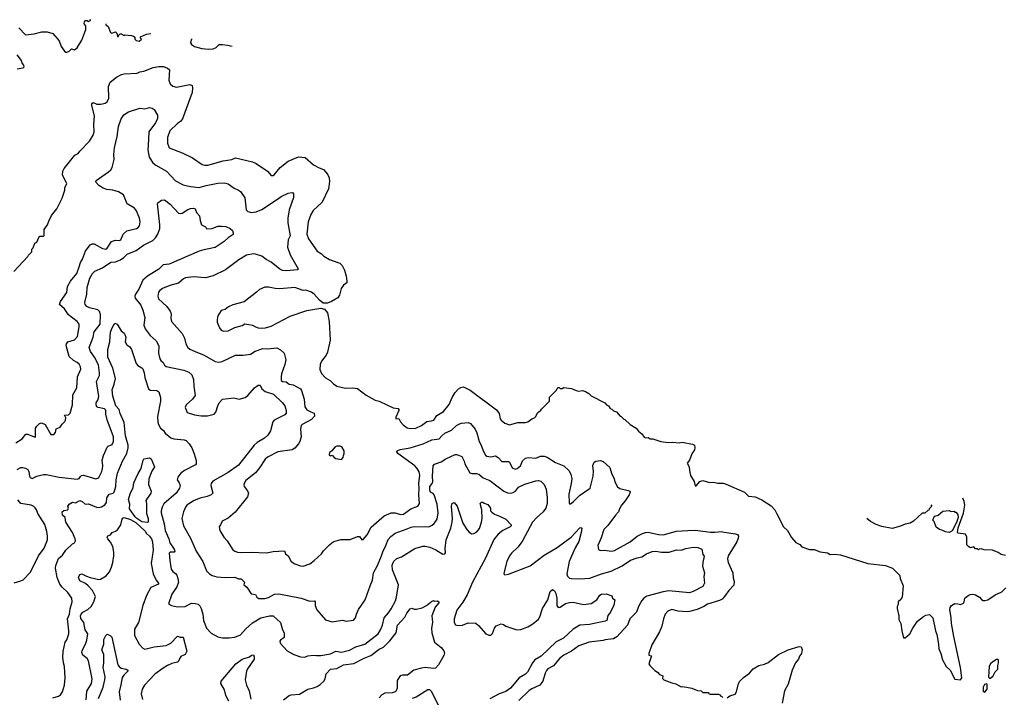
# Model space of a CAD drawing. Extents: x 1678759 to 1859541, y 384609 to 522867.
# Tile 450 of 466: x 1799142 to 1809641, y 511067 to 518291. Entities that reach past the tile are written whole.
import ezdxf

# ---------------------------------------------------------------- set-up
doc = ezdxf.new("R2010")
doc.units = 0

msp = doc.modelspace()

# ---------------------------------------------------------------- linework, layer by layer
at = {"layer": '0CON20XD'}
for points in [[(1799133, 518203), (1799205, 518129), (1799295, 518141), (1799378, 518162), (1799435, 518161), (1799495, 518143), (1799563, 518065), (1799583, 518005), (1799620, 517955), (1799635, 517943), (1799646, 517944), (1799665, 517952), (1799695, 517980), (1799725, 517968), (1799755, 517990), (1799806, 518074), (1799849, 518185), (1799847, 518227), (1799830, 518245), (1799833, 518267), (1799845, 518282), (1799862, 518282), (1799875, 518270), (1799900, 518285), (1799892, 518291)], [(1800060, 518245), (1800060, 518235), (1800085, 518220), (1800110, 518155), (1800125, 518148), (1800165, 518160), (1800177, 518147), (1800185, 518110), (1800195, 518110), (1800200, 518125), (1800215, 518140), (1800225, 518140), (1800255, 518122), (1800265, 518128), (1800335, 518122), (1800357, 518117), (1800370, 518105), (1800370, 518085), (1800385, 518070), (1800415, 518062), (1800440, 518085), (1800430, 518095), (1800432, 518108), (1800494, 518136), (1800540, 518144)], [(1800983, 518084), (1800972, 518075), (1800963, 518045), (1800976, 518026), (1801005, 518006), (1801084, 517984), (1801155, 517976), (1801205, 517981), (1801236, 517994), (1801270, 518025), (1801305, 518027), (1801359, 518019), (1801407, 518007), (1801408, 518007)], [(1799111, 517915), (1799158, 517855), (1799169, 517825), (1799184, 517805), (1799186, 517785), (1799175, 517775), (1799116, 517765)], [(1799080, 515605), (1799230, 515765), (1799235, 515780), (1799270, 515815), (1799270, 515845), (1799285, 515860), (1799305, 515910), (1799325, 515920), (1799345, 515970), (1799358, 515982), (1799395, 515982), (1799405, 515990), (1799402, 516055), (1799440, 516105), (1799452, 516142), (1799482, 516205), (1799537, 516273), (1799595, 516390), (1799622, 516475), (1799623, 516497), (1799646, 516544), (1799600, 516635), (1799604, 516676), (1799618, 516705), (1799715, 516830), (1799730, 516845), (1799766, 516864), (1799785, 516890), (1799888, 516995), (1799925, 517060), (1799936, 517095), (1799932, 517175), (1799941, 517265), (1799911, 517375), (1799911, 517399), (1799925, 517409), (1799965, 517391), (1800008, 517392), (1800055, 517402), (1800074, 517415), (1800094, 517455), (1800089, 517579), (1800107, 517625), (1800175, 517677), (1800229, 517705), (1800258, 517712), (1800395, 517721), (1800425, 517735), (1800465, 517742), (1800565, 517780), (1800625, 517791), (1800675, 517791), (1800720, 517775), (1800740, 517755), (1800731, 517645), (1800747, 517607), (1800775, 517581), (1800815, 517572), (1800955, 517601), (1800981, 517591), (1800986, 517565), (1800981, 517515), (1800878, 517235), (1800856, 517205), (1800824, 517185), (1800744, 517105), (1800717, 517035), (1800719, 516975), (1800735, 516924), (1800875, 516872), (1800985, 516819), (1801087, 516747), (1801115, 516740), (1801149, 516741), (1801313, 516785), (1801405, 516802), (1801445, 516817), (1801625, 516774), (1801665, 516759), (1801785, 516675), (1801825, 516630), (1801845, 516630), (1801855, 516637), (1801919, 516715), (1802005, 516783), (1802115, 516828), (1802185, 516823), (1802276, 516745), (1802335, 516711), (1802383, 516693), (1802424, 516645), (1802442, 516605), (1802444, 516565), (1802435, 516488), (1802366, 516345), (1802273, 516257), (1802248, 516215), (1802217, 516135), (1802205, 516005), (1802222, 515955), (1802315, 515825), (1802359, 515795), (1802385, 515769), (1802445, 515735), (1802556, 515696), (1802580, 515670), (1802605, 515622), (1802624, 515555), (1802632, 515505), (1802629, 515485), (1802595, 515460), (1802569, 515425), (1802554, 515355), (1802535, 515326), (1802468, 515285), (1802425, 515269), (1802380, 515270), (1802340, 515300), (1802284, 515365), (1802255, 515386), (1802195, 515406), (1802165, 515404), (1802076, 515436), (1801915, 515421), (1801865, 515424), (1801795, 515441), (1801755, 515440), (1801698, 515415), (1801667, 515385), (1801535, 515284), (1801415, 515251), (1801369, 515231), (1801335, 515202), (1801290, 515190), (1801254, 515135), (1801247, 515095), (1801249, 515065), (1801274, 515005), (1801292, 514982), (1801315, 514970), (1801365, 514974), (1801435, 515009), (1801515, 515032), (1801542, 515048), (1801585, 515042), (1801625, 515035), (1801655, 515015), (1801685, 515006), (1801725, 515001), (1801765, 515006), (1801825, 515023), (1802025, 515130), (1802205, 515191), (1802355, 515214), (1802394, 515204), (1802426, 515166), (1802442, 515075), (1802453, 514875), (1802426, 514745), (1802411, 514715), (1802359, 514651), (1802346, 514614), (1802342, 514562), (1802359, 514519), (1802403, 514473), (1802454, 514445), (1802488, 514408), (1802525, 514385)], [(1799595, 513980), (1799623, 514007), (1799629, 514021), (1799633, 514045), (1799620, 514075), (1799662, 514078), (1799682, 514098), (1799707, 514185), (1799708, 514292), (1799751, 514365), (1799758, 514485), (1799794, 514565), (1799790, 514590), (1799775, 514618), (1799756, 514636), (1799715, 514657), (1799671, 514701), (1799639, 514819), (1799640, 514835), (1799656, 514855), (1799725, 514879), (1799757, 514913), (1799776, 515015), (1799776, 515046), (1799755, 515075), (1799664, 515144), (1799619, 515209), (1799568, 515255), (1799578, 515285), (1799646, 515384), (1799651, 515445), (1799685, 515505), (1799750, 515585), (1799778, 515655), (1799789, 515701), (1799811, 515739), (1799845, 515825), (1799895, 515890), (1799915, 515901), (1799935, 515903), (1800025, 515851), (1800060, 515845), (1800075, 515856), (1800121, 515925), (1800165, 515942), (1800205, 515937), (1800222, 515945), (1800245, 516005), (1800285, 516041), (1800387, 516065), (1800406, 516075), (1800420, 516095), (1800426, 516135), (1800421, 516175), (1800388, 516255), (1800365, 516282), (1800289, 516329), (1800248, 516425), (1800195, 516455), (1800135, 516473), (1800071, 516481), (1800034, 516494), (1799985, 516524), (1799956, 516555), (1799954, 516565), (1799959, 516575), (1800091, 516669), (1800115, 516691), (1800129, 516715), (1800148, 516802), (1800145, 516855), (1800152, 516925), (1800183, 517045), (1800196, 517154), (1800226, 517234), (1800254, 517275), (1800303, 517307), (1800424, 517346), (1800478, 517342), (1800526, 517356), (1800555, 517349), (1800576, 517335), (1800613, 517273), (1800613, 517237), (1800589, 517191), (1800519, 517095), (1800511, 516951), (1800509, 516905), (1800524, 516825), (1800562, 516765), (1800595, 516739), (1800706, 516675), (1800805, 516572), (1800885, 516530), (1800965, 516512), (1801055, 516503), (1801132, 516525), (1801255, 516547), (1801321, 516551), (1801365, 516540), (1801428, 516495), (1801475, 516473), (1801495, 516458), (1801542, 516392), (1801556, 516265), (1801576, 516246), (1801614, 516234), (1801665, 516241), (1801725, 516266), (1801881, 516369), (1801930, 516405), (1802005, 516442), (1802045, 516449), (1802056, 516446), (1802062, 516435), (1802061, 516395), (1802017, 516265), (1802003, 516175), (1802003, 516125), (1802026, 515985), (1802006, 515944), (1801997, 515867), (1802025, 515783), (1802112, 515635), (1802108, 515625), (1801985, 515613), (1801945, 515617), (1801915, 515632), (1801825, 515706), (1801770, 515735), (1801725, 515770), (1801655, 515792), (1801635, 515796), (1801561, 515779), (1801478, 515732), (1801336, 515625), (1801205, 515559), (1801125, 515540), (1800995, 515549), (1800911, 515539), (1800890, 515530), (1800837, 515483), (1800745, 515459), (1800666, 515425), (1800638, 515405), (1800623, 515385), (1800614, 515345), (1800622, 515315), (1800713, 515235), (1800748, 515185), (1800759, 515155), (1800753, 515105), (1800762, 515072), (1800873, 514945), (1800899, 514895), (1800914, 514835), (1800936, 514795), (1800958, 514778), (1801015, 514755), (1801111, 514715), (1801225, 514648), (1801265, 514640), (1801302, 514648), (1801445, 514714), (1801525, 514714), (1801605, 514727), (1801652, 514758), (1801735, 514784), (1801785, 514782), (1801885, 514792), (1801925, 514772), (1801962, 514735), (1801980, 514665), (1801970, 514615), (1801933, 514515), (1801929, 514485), (1801932, 514445), (1801945, 514435), (1801985, 514429), (1802015, 514405), (1802059, 514399), (1802135, 514357), (1802147, 514337), (1802177, 514245), (1802184, 514165), (1802205, 514133), (1802245, 514112), (1802281, 514095), (1802286, 514065), (1802255, 514030), (1802155, 513977), (1802142, 513965), (1802136, 513926), (1802144, 513845), (1802130, 513795), (1802115, 513769), (1802075, 513722), (1802047, 513705), (1801895, 513685), (1801785, 513627), (1801759, 513605), (1801701, 513515), (1801655, 513460), (1801555, 513378), (1801538, 513355), (1801532, 513335), (1801536, 513315), (1801570, 513270), (1801581, 513245), (1801572, 513205), (1801440, 513040), (1801365, 512977), (1801302, 512945), (1801283, 512907), (1801268, 512885), (1801278, 512845), (1801318, 512775), (1801354, 512735), (1801415, 512641), (1801435, 512626), (1801465, 512614), (1801495, 512611), (1801615, 512616), (1801775, 512607), (1801845, 512622), (1801965, 512628), (1801977, 512595), (1802006, 512576), (1802038, 512515), (1802075, 512491), (1802135, 512469), (1802165, 512464), (1802235, 512489), (1802284, 512526), (1802362, 512598), (1802382, 512628), (1802447, 512693), (1802470, 512715), (1802493, 512727), (1802565, 512748), (1802665, 512748), (1802745, 512782), (1802765, 512782), (1802790, 512745), (1802805, 512748), (1802849, 512801), (1802889, 512881), (1802974, 512955), (1803027, 513003), (1803105, 513034), (1803145, 513033), (1803204, 513016), (1803235, 513020), (1803312, 513078), (1803386, 513104), (1803406, 513134), (1803397, 513225), (1803403, 513295), (1803398, 513345), (1803408, 513435), (1803401, 513471), (1803382, 513505), (1803356, 513536), (1803174, 513665), (1803162, 513685), (1803166, 513694), (1803201, 513709), (1803305, 513725), (1803445, 513768), (1803538, 513812), (1803615, 513821), (1803643, 513855), (1803675, 513884), (1803745, 513914), (1803800, 513965), (1803825, 513980), (1803855, 513991), (1803926, 513996), (1803951, 513985), (1803998, 513925), (1804016, 513885), (1804040, 513795), (1804062, 513755), (1804083, 513695), (1804110, 513650), (1804125, 513637), (1804165, 513632), (1804215, 513640), (1804244, 513624), (1804285, 513582), (1804355, 513581), (1804365, 513574), (1804395, 513514), (1804425, 513498), (1804447, 513505), (1804484, 513535), (1804505, 513588), (1804536, 513615), (1804565, 513623), (1804645, 513618), (1804695, 513638), (1804735, 513638), (1804768, 513628), (1804855, 513569), (1804944, 513535), (1804996, 513485), (1805019, 513445), (1805029, 513395), (1805023, 513347), (1804996, 513234), (1805001, 513141), (1805005, 513130), (1805015, 513130), (1805045, 513151), (1805112, 513218), (1805224, 513295), (1805257, 513423), (1805262, 513475), (1805252, 513538), (1805267, 513575), (1805285, 513584), (1805335, 513592), (1805365, 513581), (1805436, 513516), (1805453, 513455), (1805482, 513395), (1805487, 513365), (1805515, 513312), (1805542, 513292), (1805631, 513271), (1805648, 513265), (1805653, 513255), (1805642, 513225), (1805600, 513160), (1805561, 513115), (1805538, 513075), (1805529, 513045), (1805495, 513010), (1805413, 512897), (1805371, 512855), (1805344, 512766), (1805306, 512685), (1805313, 512643), (1805335, 512631), (1805375, 512636), (1805455, 512626), (1805485, 512631), (1805650, 512725), (1805725, 512784), (1805785, 512814), (1805817, 512823), (1805845, 512826), (1805955, 512802), (1806005, 512801), (1806145, 512837), (1806265, 512845), (1806345, 512849), (1806507, 512827), (1806555, 512826), (1806625, 512836), (1806655, 512827), (1806775, 512811), (1806795, 512802), (1806806, 512786), (1806805, 512762), (1806788, 512725), (1806697, 512575), (1806690, 512545), (1806696, 512505), (1806746, 512395), (1806750, 512340), (1806761, 512301), (1806756, 512264), (1806703, 512205), (1806659, 512141), (1806632, 512115), (1806605, 512100), (1806475, 512060), (1806436, 512035), (1806365, 512004), (1806285, 511981), (1806255, 511977), (1806165, 511984), (1806095, 512004), (1806054, 511986), (1806026, 511954), (1806006, 511905), (1805990, 511825), (1805966, 511765), (1805884, 511625), (1805850, 511535), (1805850, 511515), (1805878, 511508), (1805850, 511425), (1805862, 511405), (1805914, 511354), (1805942, 511335), (1805965, 511310), (1806000, 511295), (1805998, 511268), (1806010, 511255), (1806095, 511220), (1806140, 511210), (1806195, 511180), (1806215, 511182), (1806310, 511165), (1806371, 511141), (1806410, 511135), (1806425, 511120), (1806487, 511117), (1806490, 511105), (1806505, 511100), (1806595, 511100), (1806610, 511095), (1806612, 511082), (1806625, 511080), (1806640, 511065)], [(1799790, 513420), (1799800, 513430), (1799823, 513437), (1799955, 513398), (1799975, 513403), (1799985, 513412), (1800019, 513475), (1800027, 513505), (1800030, 513535), (1800021, 513595), (1800037, 513645), (1800076, 513734), (1800085, 513743), (1800129, 513761), (1800144, 513795), (1800142, 513845), (1800075, 514025), (1800061, 514085), (1800060, 514130), (1800045, 514143), (1799979, 514155), (1799966, 514165), (1799956, 514185), (1799957, 514205), (1799975, 514235), (1799985, 514275), (1799961, 514435), (1799992, 514498), (1799995, 514525), (1799982, 514612), (1799939, 514695), (1799896, 514755), (1799884, 514795), (1799927, 514905), (1799938, 514965), (1800000, 515045), (1800005, 515145), (1799997, 515175), (1799977, 515197), (1799885, 515220), (1799858, 515235), (1799842, 515255), (1799837, 515275), (1799858, 515365), (1799863, 515435), (1799889, 515535), (1799918, 515585), (1799945, 515611), (1800025, 515645), (1800115, 515705), (1800165, 515709), (1800218, 515732), (1800253, 515757), (1800287, 515793), (1800385, 515831), (1800464, 515886), (1800562, 515938), (1800591, 515965), (1800616, 516005), (1800635, 516065), (1800637, 516105), (1800611, 516329), (1800615, 516340), (1800655, 516368), (1800685, 516372), (1800746, 516325), (1800835, 516229), (1800855, 516224), (1800875, 516229), (1800935, 516269), (1800965, 516279), (1800995, 516280), (1801013, 516273), (1801027, 516235), (1801060, 516200), (1801065, 516150), (1801082, 516105), (1801123, 516083), (1801135, 516060), (1801195, 516064), (1801255, 516088), (1801295, 516091), (1801342, 516085), (1801385, 516066), (1801410, 516045), (1801419, 516019), (1801418, 516002), (1801364, 515966), (1801324, 515925), (1801226, 515864), (1801143, 515843), (1801105, 515838), (1801055, 515822), (1800735, 515686), (1800671, 515679), (1800625, 515631), (1800504, 515555), (1800456, 515515), (1800413, 515417), (1800376, 515364), (1800371, 515345), (1800375, 515323), (1800435, 515249), (1800456, 515195), (1800476, 515115), (1800466, 515035), (1800482, 514995), (1800533, 514923), (1800598, 514868), (1800627, 514815), (1800621, 514735), (1800636, 514676), (1800646, 514656), (1800671, 514635), (1800687, 514607), (1800703, 514595), (1800893, 514553), (1800945, 514534), (1800978, 514505), (1800996, 514455), (1800998, 514385), (1801013, 514285), (1800986, 514245), (1800919, 514185), (1800906, 514155), (1800927, 514105), (1801005, 514077), (1801078, 514068), (1801145, 514069), (1801215, 514086), (1801235, 514108), (1801254, 514175), (1801269, 514205), (1801306, 514244), (1801425, 514260), (1801484, 514244), (1801545, 514262), (1801575, 514286), (1801645, 514366), (1801685, 514396), (1801706, 514395), (1801725, 514355), (1801759, 514329), (1801848, 514298), (1801941, 514211), (1801969, 514175), (1801985, 514125), (1801985, 514095), (1801970, 514080), (1801855, 514021), (1801842, 514005), (1801815, 513907), (1801788, 513862), (1801751, 513829), (1801675, 513783), (1801641, 513755), (1801475, 513543), (1801365, 513463), (1801200, 513370), (1801183, 513347), (1801180, 513325), (1801202, 513245), (1801185, 513225), (1801141, 513209), (1801065, 513190), (1801004, 513166), (1800925, 513114), (1800909, 513095), (1800888, 513045), (1800872, 512975), (1800888, 512895), (1800965, 512765), (1801024, 512624), (1801096, 512515), (1801136, 512415), (1801166, 512385), (1801195, 512367), (1801245, 512353), (1801335, 512344), (1801437, 512347), (1801475, 512331), (1801505, 512329), (1801538, 512295), (1801534, 512265), (1801563, 512243), (1801612, 512172), (1801655, 512164), (1801670, 512135), (1801692, 512122), (1801755, 512121), (1801795, 512130), (1801860, 512165), (1801905, 512171), (1802144, 512124), (1802235, 512092), (1802285, 512094), (1802292, 512085), (1802294, 512045), (1802310, 512000), (1802404, 511894), (1802475, 511872), (1802585, 511889), (1802625, 511880), (1802700, 511890), (1802723, 511915), (1802733, 511955), (1802756, 512004), (1802826, 512105), (1802878, 512255), (1802904, 512315), (1802916, 512395), (1802958, 512472), (1803002, 512575), (1803013, 512617), (1803048, 512685), (1803071, 512749), (1803098, 512782), (1803145, 512817), (1803265, 512858), (1803315, 512882), (1803347, 512887), (1803505, 512886), (1803539, 512901), (1803561, 512919), (1803593, 512967), (1803605, 513035), (1803593, 513125), (1803562, 513225), (1803550, 513240), (1803523, 513255), (1803516, 513275), (1803515, 513315), (1803542, 513345), (1803549, 513365), (1803543, 513425), (1803551, 513535), (1803565, 513551), (1803635, 513578), (1803685, 513609), (1803785, 513654), (1803804, 513654), (1803856, 513635), (1803883, 513585), (1803890, 513555), (1803941, 513461), (1803963, 513453), (1804015, 513454), (1804039, 513445), (1804086, 513406), (1804155, 513379), (1804306, 513266), (1804345, 513248), (1804375, 513242), (1804405, 513249), (1804430, 513265), (1804462, 513308), (1804529, 513341), (1804645, 513374), (1804675, 513378), (1804700, 513370), (1804736, 513336), (1804756, 513285), (1804768, 513198), (1804765, 513135), (1804753, 513085), (1804725, 513043), (1804655, 512984), (1804611, 512935), (1804532, 512788), (1804501, 512729), (1804455, 512666), (1804386, 512605), (1804365, 512575), (1804336, 512515), (1804307, 512405), (1804303, 512383), (1804315, 512372), (1804355, 512380), (1804585, 512469), (1804736, 512584), (1804875, 512663), (1805024, 512776), (1805115, 512874), (1805125, 512878), (1805135, 512870), (1805131, 512825), (1805105, 512729), (1805065, 512661), (1805002, 512515), (1804975, 512385), (1804985, 512360), (1805005, 512339), (1805025, 512333), (1805115, 512330), (1805223, 512337), (1805345, 512382), (1805449, 512411), (1805565, 512468), (1805655, 512528), (1805725, 512553), (1805775, 512564), (1805825, 512597), (1805885, 512622), (1805924, 512624), (1805985, 512613), (1806067, 512613), (1806145, 512639), (1806195, 512637), (1806245, 512653), (1806325, 512668), (1806373, 512663), (1806417, 512645), (1806428, 512588), (1806442, 512572), (1806426, 512505), (1806423, 512465), (1806446, 512395), (1806439, 512355), (1806443, 512285), (1806425, 512250), (1806325, 512195), (1806285, 512182), (1806065, 512202), (1806005, 512192), (1805830, 512145), (1805798, 512125), (1805775, 512098), (1805741, 512035), (1805719, 511975), (1805648, 511902), (1805624, 511835), (1805508, 511712), (1805475, 511692), (1805385, 511681), (1805365, 511672), (1805215, 511656), (1805104, 511616), (1805025, 511559), (1804944, 511515), (1804900, 511480), (1804836, 511404), (1804775, 511370), (1804758, 511352), (1804745, 511325), (1804721, 511239), (1804687, 511195), (1804605, 511159), (1804575, 511139), (1804465, 511033)], [(1799495, 511061), (1799555, 511080), (1799578, 511095), (1799600, 511125), (1799620, 511195), (1799627, 511275), (1799619, 511395), (1799608, 511435), (1799602, 511495), (1799606, 511555), (1799626, 511654), (1799645, 511680), (1799666, 511745), (1799668, 511775), (1799651, 511905), (1799674, 511955), (1799681, 512011), (1799701, 512085), (1799697, 512125), (1799655, 512185), (1799595, 512241), (1799572, 512272), (1799543, 512343), (1799525, 512445), (1799526, 512474), (1799555, 512547), (1799598, 512582), (1799635, 512635), (1799705, 512703), (1799727, 512715), (1799738, 512735), (1799735, 512758), (1799704, 512825), (1799635, 512935), (1799627, 512985), (1799600, 513010), (1799596, 513045), (1799613, 513057), (1799656, 513065), (1799662, 513085), (1799656, 513105), (1799669, 513125), (1799705, 513147), (1799738, 513142), (1799785, 513164), (1799809, 513155), (1799840, 513125), (1799875, 513128), (1799963, 513093), (1799985, 513091), (1800015, 513099), (1800050, 513120), (1800069, 513145), (1800071, 513195), (1800095, 513234), (1800138, 513242), (1800150, 513255), (1800167, 513315), (1800172, 513385), (1800186, 513455), (1800237, 513585), (1800285, 513665), (1800299, 513725), (1800298, 513755), (1800270, 513855), (1800255, 513995), (1800214, 514094), (1800203, 514135), (1800168, 514175), (1800136, 514276), (1800129, 514345), (1800151, 514405), (1800163, 514465), (1800134, 514576), (1800082, 514695), (1800082, 514775), (1800102, 514855), (1800112, 514958), (1800127, 515005), (1800156, 515054), (1800181, 515045), (1800223, 514973), (1800255, 514949), (1800264, 514934), (1800273, 514905), (1800268, 514855), (1800286, 514826), (1800315, 514804), (1800336, 514776), (1800386, 514625), (1800403, 514603), (1800445, 514580), (1800455, 514569), (1800469, 514525), (1800476, 514475), (1800517, 514357), (1800535, 514340), (1800605, 514339), (1800627, 514325), (1800643, 514265), (1800645, 514225), (1800612, 514062), (1800615, 514000), (1800622, 513975), (1800645, 513938), (1800675, 513912), (1800695, 513882), (1800755, 513834), (1800785, 513824), (1800895, 513813), (1800916, 513805), (1800951, 513771), (1800977, 513727), (1801003, 513663), (1801023, 513593), (1801024, 513556), (1801016, 513545), (1800898, 513485), (1800861, 513455), (1800830, 513415), (1800821, 513385), (1800844, 513354), (1800854, 513325), (1800845, 513297), (1800811, 513245), (1800681, 513129), (1800662, 513095), (1800650, 513055), (1800651, 513035), (1800684, 512915), (1800694, 512845), (1800733, 512755), (1800744, 512715), (1800790, 512645), (1800796, 512625), (1800788, 512615), (1800747, 512613), (1800737, 512603), (1800742, 512525), (1800757, 512435), (1800775, 512407), (1800805, 512387), (1800818, 512368), (1800830, 512335), (1800835, 512295), (1800817, 512245), (1800764, 512165), (1800728, 512065), (1800760, 512045), (1800825, 512030), (1800908, 512035), (1800975, 512070), (1801015, 512069), (1801045, 512059), (1801063, 512043), (1801079, 512015), (1801096, 511955), (1801101, 511885), (1801136, 511806), (1801185, 511752), (1801255, 511712), (1801305, 511700), (1801375, 511700), (1801435, 511710), (1801495, 511734), (1801552, 511798), (1801625, 511861), (1801715, 511915), (1801805, 511936), (1801845, 511937), (1801925, 511866), (1801946, 511785), (1801962, 511755), (1801964, 511706), (1801925, 511678), (1801917, 511665), (1801918, 511645), (1801995, 511562), (1802065, 511523), (1802135, 511497), (1802184, 511496), (1802215, 511510), (1802275, 511518), (1802308, 511512), (1802355, 511514), (1802455, 511531), (1802515, 511558), (1802575, 511550), (1802659, 511571), (1802725, 511604), (1802822, 511635), (1802965, 511745), (1802990, 511785), (1803010, 511835), (1803029, 511915), (1803075, 511966), (1803105, 512010), (1803148, 512095), (1803161, 512135), (1803183, 512265), (1803116, 512425), (1803113, 512475), (1803131, 512519), (1803162, 512548), (1803214, 512566), (1803355, 512653), (1803441, 512679), (1803465, 512679), (1803515, 512668), (1803580, 512640), (1803655, 512593), (1803675, 512598), (1803683, 512607), (1803680, 512655), (1803691, 512745), (1803740, 512869), (1803755, 512935), (1803757, 512975), (1803745, 513105), (1803755, 513133), (1803775, 513143), (1803808, 513105), (1803869, 512925), (1803909, 512855), (1803935, 512826), (1803965, 512810), (1803985, 512812), (1804018, 512832), (1804044, 512866), (1804067, 512935), (1804072, 512975), (1804069, 513065), (1804054, 513135), (1804065, 513148), (1804079, 513149), (1804096, 513136), (1804135, 513124), (1804163, 513085), (1804164, 513055), (1804175, 513040), (1804205, 513020), (1804260, 513000), (1804325, 512966), (1804384, 512905), (1804384, 512895), (1804373, 512885), (1804294, 512845), (1804244, 512806), (1804199, 512749), (1804110, 512550), (1803972, 512295), (1803915, 512161), (1803868, 512082), (1803804, 511995), (1803776, 511905), (1803774, 511865), (1803791, 511841), (1803815, 511833), (1803865, 511838), (1803925, 511862), (1804005, 511856), (1804035, 511834), (1804113, 511743), (1804145, 511729), (1804165, 511731), (1804185, 511747), (1804204, 511805), (1804222, 511828), (1804275, 511850), (1804300, 511845), (1804326, 511826), (1804445, 511788), (1804485, 511790), (1804562, 511818), (1804615, 511850), (1804675, 511900), (1804689, 511925), (1804718, 512015), (1804774, 512105), (1804800, 512195), (1804825, 512217), (1804845, 512202), (1804859, 512175), (1804869, 512125), (1804870, 512045), (1804885, 512024), (1804905, 512028), (1804962, 512068), (1805005, 512079), (1805045, 512080), (1805155, 512055), (1805235, 512069), (1805298, 512105), (1805329, 512155), (1805345, 512166), (1805395, 512172), (1805455, 512150), (1805462, 512125), (1805488, 512105), (1805479, 512051), (1805443, 511975), (1805412, 511938), (1805404, 511886), (1805385, 511880), (1805218, 511842), (1805115, 511836), (1805045, 511792), (1804942, 511698), (1804863, 511657), (1804703, 511507), (1804634, 511465), (1804611, 511435), (1804556, 511335), (1804535, 511315), (1804469, 511275), (1804376, 511164), (1804325, 511129), (1804255, 511105), (1804155, 511051)], [(1802525, 514385), (1802615, 514364), (1802695, 514366), (1802745, 514359), (1802835, 514289), (1802932, 514235), (1802974, 514224), (1803125, 514154), (1803178, 514145), (1803186, 514136), (1803186, 514125), (1803154, 514055), (1803152, 514035), (1803185, 514039), (1803203, 514003), (1803232, 513972), (1803275, 513940), (1803305, 513932), (1803365, 513938), (1803425, 513966), (1803485, 514009), (1803535, 514013), (1803557, 514023), (1803590, 514070), (1803661, 514115), (1803723, 514187), (1803754, 514265), (1803785, 514316), (1803823, 514357), (1803845, 514370), (1803874, 514376), (1803947, 514343), (1804225, 514133), (1804254, 514094), (1804264, 514035), (1804275, 514020), (1804315, 513990), (1804365, 513973), (1804455, 513997), (1804535, 513998), (1804560, 514005), (1804603, 514037), (1804630, 514045), (1804645, 514060), (1804665, 514100), (1804680, 514115), (1804695, 514120), (1804705, 514140), (1804790, 514225), (1804793, 514267), (1804868, 514342), (1804872, 514358), (1804885, 514370), (1804895, 514370), (1804905, 514360), (1804925, 514360), (1804945, 514370), (1805025, 514358), (1805075, 514338), (1805105, 514332), (1805145, 514338), (1805175, 514328), (1805210, 514305), (1805235, 514280), (1805380, 514205), (1805400, 514185), (1805420, 514175), (1805440, 514145), (1805455, 514140), (1805475, 514120), (1805505, 514110), (1805544, 514064), (1805555, 514060), (1805583, 514033), (1805595, 514030), (1805650, 513975), (1805716, 513936), (1805742, 513905), (1805776, 513876), (1805801, 513841), (1805814, 513834), (1805845, 513838), (1805865, 513822), (1805892, 513822), (1805977, 513793), (1806056, 513784), (1806105, 513787), (1806175, 513781), (1806205, 513786), (1806315, 513767), (1806338, 513755), (1806343, 513725), (1806337, 513705), (1806309, 513661), (1806284, 513596), (1806260, 513565), (1806282, 513525), (1806283, 513485), (1806295, 513430), (1806335, 513368), (1806345, 513323), (1806355, 513323), (1806395, 513368), (1806425, 513380), (1806497, 513357), (1806545, 513360), (1806585, 513350), (1806645, 513349), (1806675, 513341), (1806870, 513255), (1806915, 513213), (1806985, 513203), (1807054, 513174), (1807155, 513110), (1807196, 513066), (1807214, 513024), (1807286, 512886), (1807328, 512845), (1807371, 512771), (1807417, 512717), (1807460, 512695), (1807483, 512673), (1807565, 512642), (1807615, 512642), (1807678, 512618), (1807756, 512606), (1807785, 512590), (1807835, 512593), (1807896, 512586), (1808185, 512492), (1808375, 512472), (1808450, 512445), (1808527, 512367), (1808530, 512335), (1808562, 512255), (1808552, 512135), (1808539, 512111), (1808508, 512085), (1808508, 512055), (1808498, 512035), (1808497, 512015), (1808518, 511935), (1808518, 511895), (1808538, 511855), (1808548, 511775), (1808565, 511700), (1808585, 511702), (1808635, 511743), (1808666, 511805), (1808715, 511879), (1808778, 511928), (1808805, 511944), (1808845, 511949), (1808879, 511915), (1808908, 511775), (1808921, 511735), (1808940, 511635), (1808942, 511585), (1808964, 511535), (1808982, 511465), (1809022, 511395), (1809064, 511355), (1809115, 511262), (1809175, 511252), (1809190, 511275), (1809174, 511386), (1809102, 511715), (1809077, 511855), (1809076, 511916), (1809060, 512005), (1809064, 512025), (1809079, 512045), (1809115, 512066), (1809145, 512064), (1809175, 512056), (1809205, 512070), (1809213, 512085), (1809220, 512125), (1809255, 512154), (1809277, 512163), (1809305, 512166), (1809335, 512159), (1809375, 512134), (1809399, 512109), (1809415, 512100), (1809435, 512099), (1809465, 512107), (1809545, 512161), (1809615, 512190), (1809656, 512235)], [(1799101, 513779), (1799168, 513822), (1799208, 513872), (1799225, 513873), (1799308, 513842), (1799312, 513845), (1799312, 513935), (1799325, 513958), (1799355, 513987), (1799375, 513992), (1799415, 513977), (1799475, 513870), (1799485, 513868), (1799505, 513870), (1799525, 513890), (1799531, 513929), (1799573, 513947), (1799595, 513980)], [(1802575, 513603), (1802592, 513625), (1802594, 513646), (1802602, 513665), (1802602, 513695), (1802577, 513737), (1802556, 513746), (1802524, 513746), (1802505, 513738), (1802468, 513692), (1802445, 513678), (1802442, 513652), (1802455, 513643), (1802475, 513650), (1802494, 513624), (1802513, 513613), (1802575, 513603)], [(1800505, 512929), (1800445, 512938), (1800392, 512972), (1800372, 512992), (1800313, 513075), (1800315, 513125), (1800304, 513175), (1800320, 513235), (1800352, 513305), (1800359, 513355), (1800406, 513454), (1800439, 513505), (1800458, 513595), (1800465, 513608), (1800525, 513620), (1800545, 513608), (1800580, 513525), (1800552, 513478), (1800520, 513395), (1800515, 513335), (1800543, 513265), (1800542, 513245), (1800488, 513165), (1800495, 513135), (1800496, 513026), (1800512, 512975), (1800512, 512938), (1800505, 512929)], [(1799115, 513496), (1799154, 513516), (1799175, 513518), (1799205, 513510), (1799230, 513495), (1799241, 513475), (1799246, 513425), (1799255, 513410), (1799275, 513401), (1799326, 513424), (1799397, 513443), (1799425, 513443), (1799565, 513414), (1799755, 513394), (1799775, 513399), (1799790, 513420)], [(1809655, 512580), (1809608, 512588), (1809575, 512612), (1809517, 512637), (1809425, 512638), (1809395, 512650), (1809372, 512648), (1809365, 512640), (1809355, 512650), (1809335, 512650), (1809315, 512670), (1809282, 512662), (1809262, 512672), (1809242, 512692), (1809240, 512775), (1809228, 512808), (1809148, 512818), (1809142, 512825), (1809149, 512875), (1809205, 513030), (1809220, 513115), (1809214, 513154), (1809198, 513191)], [(1799083, 512287), (1799155, 512308), (1799179, 512321), (1799258, 512402), (1799344, 512575), (1799404, 512656), (1799440, 512745), (1799439, 512785), (1799431, 512835), (1799409, 512909), (1799337, 513025), (1799323, 513065), (1799308, 513088), (1799293, 513103), (1799265, 513116), (1799155, 513135), (1799124, 513174)], [(1808857, 513118), (1808870, 513105), (1808840, 513075), (1808838, 513062), (1808825, 513060), (1808795, 513030), (1808765, 513030), (1808674, 512946), (1808636, 512924), (1808585, 512914), (1808535, 512890), (1808445, 512866), (1808335, 512887), (1808275, 512909), (1808215, 512941), (1808175, 512972)], [(1799851, 511039), (1799857, 511133), (1799907, 511215), (1799915, 511265), (1799877, 511455), (1799861, 511481), (1799817, 511515), (1799805, 511545), (1799808, 511565), (1799845, 511635), (1799859, 511675), (1799870, 511745), (1799840, 511785), (1799827, 511865), (1799795, 511907), (1799791, 511935), (1799798, 511955), (1799815, 511975), (1799868, 512002), (1799903, 512035), (1799933, 512085), (1799952, 512142), (1799917, 512207), (1799874, 512255), (1799845, 512279), (1799785, 512308), (1799770, 512345), (1799785, 512376), (1799805, 512382), (1799855, 512357), (1799894, 512346), (1799985, 512324), (1800005, 512327), (1800065, 512362), (1800099, 512405), (1800121, 512455), (1800134, 512505), (1800146, 512575), (1800146, 512615), (1800134, 512675), (1800111, 512721), (1800081, 512755), (1800075, 512775), (1800082, 512788), (1800111, 512799), (1800127, 512823), (1800165, 512837), (1800185, 512852), (1800219, 512905), (1800235, 512967), (1800242, 512978), (1800255, 512983), (1800325, 512963), (1800380, 512930), (1800479, 512839), (1800494, 512814), (1800526, 512786), (1800546, 512755), (1800557, 512725), (1800564, 512635), (1800544, 512495), (1800564, 512384), (1800597, 512317), (1800624, 512285), (1800621, 512275), (1800542, 512238), (1800495, 512154), (1800454, 512045), (1800409, 511865), (1800367, 511793), (1800367, 511725), (1800416, 511635), (1800455, 511591), (1800475, 511579), (1800575, 511604), (1800705, 511619), (1800755, 511646), (1800825, 511720), (1800855, 511707), (1800885, 511708), (1800925, 511560), (1800905, 511524), (1800860, 511501), (1800843, 511473)], [(1809055, 512823), (1809015, 512830), (1808975, 512850), (1808950, 512855), (1808915, 512880), (1808892, 512942), (1808880, 512955), (1808890, 512985), (1808902, 512998), (1808935, 513010), (1808985, 513052), (1809055, 513058), (1809075, 513048), (1809105, 513050), (1809115, 513040), (1809125, 513040), (1809147, 513017), (1809150, 512985), (1809131, 512929), (1809085, 512843), (1809055, 512823)], [(1801955, 511040), (1802015, 511086), (1802037, 511093), (1802125, 511101), (1802216, 511154), (1802275, 511168), (1802315, 511184), (1802348, 511205), (1802385, 511240), (1802401, 511265), (1802412, 511318), (1802455, 511368), (1802525, 511373), (1802595, 511414), (1802704, 511426), (1802815, 511483), (1802886, 511514), (1802975, 511579), (1803020, 511600), (1803090, 511670), (1803156, 511754), (1803172, 511835), (1803249, 511921), (1803269, 511965), (1803305, 512012), (1803325, 512018), (1803347, 512007), (1803373, 512007), (1803435, 512021), (1803480, 512045), (1803535, 512090), (1803555, 512098), (1803565, 512093), (1803597, 512097), (1803612, 512085), (1803612, 512075), (1803572, 512028), (1803536, 511936), (1803543, 511865), (1803534, 511805), (1803537, 511755), (1803565, 511655), (1803638, 511598), (1803665, 511564), (1803672, 511542), (1803666, 511514), (1803607, 511413), (1803575, 511378), (1803555, 511374), (1803465, 511384), (1803425, 511378), (1803345, 511356), (1803277, 511303), (1803225, 511305), (1803198, 511295), (1803169, 511245), (1803166, 511165), (1803157, 511135), (1803146, 511124), (1803115, 511115), (1803035, 511112), (1803005, 511092), (1802977, 511063)], [(1799983, 511055), (1800033, 511175), (1800051, 511255), (1800052, 511285), (1800033, 511385), (1800041, 511435), (1800040, 511525), (1800019, 511575), (1800039, 511635), (1800041, 511685), (1800060, 511725), (1800075, 511739), (1800108, 511725), (1800125, 511708), (1800190, 511415), (1800204, 511394), (1800225, 511378), (1800277, 511367), (1800296, 511355), (1800296, 511345), (1800252, 511305), (1800235, 511278), (1800219, 511201), (1800202, 511125), (1800215, 511035)], [(1801372, 511025), (1801342, 511085), (1801326, 511146), (1801287, 511215), (1801289, 511241), (1801446, 511425), (1801515, 511473), (1801592, 511498), (1801615, 511516), (1801635, 511520), (1801644, 511494), (1801641, 511475), (1801570, 511370), (1801560, 511345), (1801548, 511255), (1801562, 511195), (1801589, 511135), (1801608, 511048)], [(1806685, 511062), (1806716, 511084), (1806770, 511100), (1806786, 511124), (1806808, 511215), (1806821, 511239), (1806860, 511279), (1806923, 511325), (1806965, 511371), (1807022, 511408), (1807085, 511421), (1807125, 511439), (1807235, 511523), (1807335, 511572), (1807455, 511610), (1807476, 511606), (1807486, 511576), (1807478, 511535), (1807456, 511505), (1807445, 511473), (1807416, 511435), (1807379, 511355), (1807335, 511207), (1807296, 511135), (1807271, 511005)], [(1800843, 511473), (1800838, 511455), (1800825, 511441), (1800765, 511426), (1800718, 511405), (1800672, 511378), (1800585, 511313), (1800525, 511254), (1800474, 511195), (1800448, 511155), (1800436, 511105), (1800452, 511045)], [(1809495, 511270), (1809523, 511297), (1809542, 511338), (1809572, 511368), (1809571, 511405), (1809579, 511435), (1809578, 511465), (1809572, 511472), (1809558, 511472), (1809518, 511445), (1809493, 511425), (1809480, 511400), (1809473, 511283), (1809482, 511272), (1809495, 511270)], [(1809435, 511122), (1809460, 511155), (1809460, 511205), (1809455, 511210), (1809430, 511205), (1809414, 511176), (1809414, 511134), (1809435, 511122)], [(1803625, 510943), (1803536, 511125), (1803516, 511146), (1803495, 511146), (1803370, 511070), (1803327, 511053)]]:
    msp.add_lwpolyline(points, dxfattribs=at)

doc.saveas('drawing.dxf')
